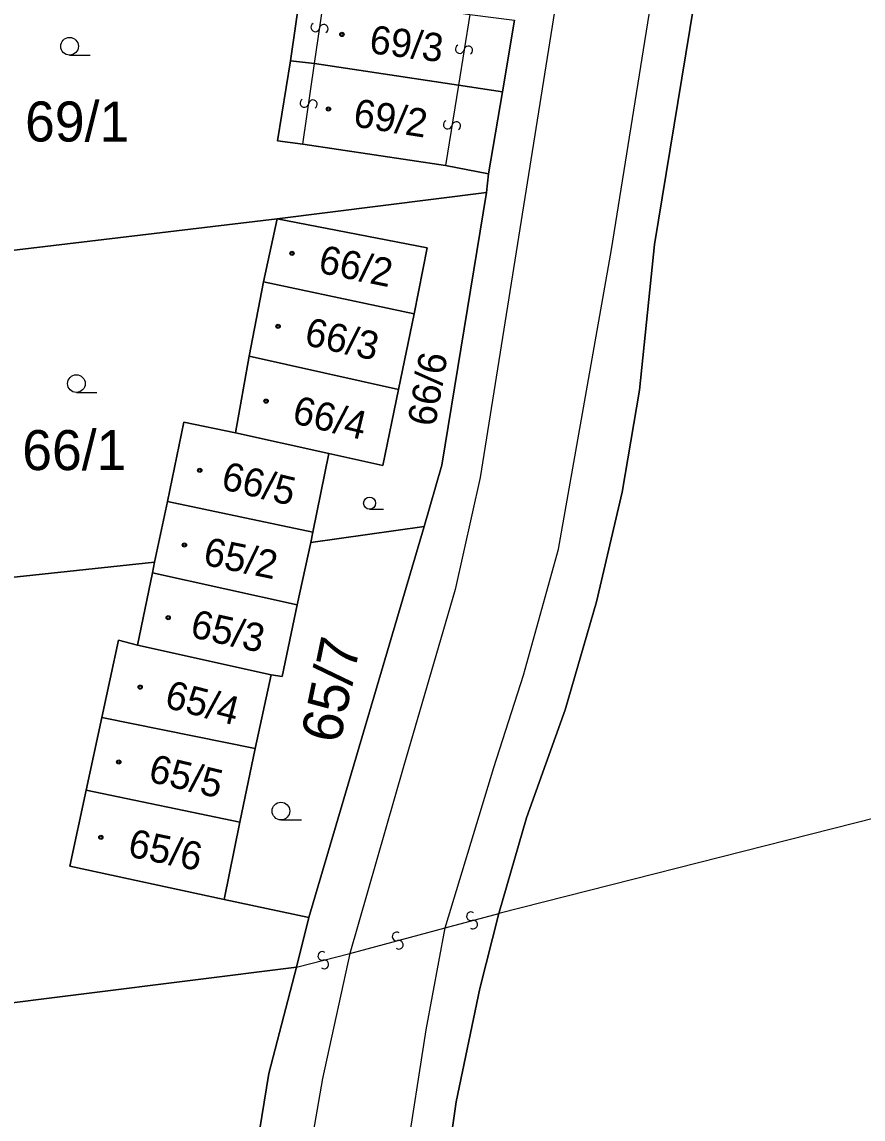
# Model space of a CAD drawing. Extents: x -600309 to -598967, y -1161267 to -1160292.
# Drawn here: x -599091.26 to -599055.53, y -1160558.52 to -1160511.91 of the extents above; entities that cross this region are included whole.
import ezdxf

# ---------------------------------------------------------------- set-up
doc = ezdxf.new("R2010")
doc.units = 0
for name, color, linetype in [('Level 1', 7, 'Continuous'), ('Level 13', 7, 'Continuous'), ('Level 3', 7, 'Continuous'), ('Level 4', 7, 'Continuous'), ('Level 5', 7, 'Continuous'), ('Level 60', 7, 'Continuous'), ('Vrstva 60', 7, 'Continuous')]:
    doc.layers.add(name, color=color, linetype=linetype)

msp = doc.modelspace()

# ---------------------------------------------------------------- linework, layer by layer
at = {"layer": 'Level 1'}
for points in [[(-599071, -1160549.78), (-599069.82, -1160545.72), (-599068.19, -1160541.14), (-599066.85, -1160536.55), (-599065.76, -1160531.88), (-599065.03, -1160527.56), (-599064.39, -1160521.37), (-599060.56, -1160498.09), (-599059.14, -1160489.1), (-599058.98, -1160488.09), (-599058.4, -1160484.39), (-599056.82, -1160474.22), (-599056.24, -1160470.26)], [(-599056.82, -1160474.22), (-599058.4, -1160484.39), (-599058.98, -1160488.09), (-599059.14, -1160489.1), (-599060.56, -1160498.09), (-599064.39, -1160521.37), (-599065.03, -1160527.56), (-599065.76, -1160531.88), (-599066.85, -1160536.55), (-599068.19, -1160541.14), (-599069.82, -1160545.72), (-599071, -1160549.78)], [(-599079.41, -1160510.5), (-599079.85, -1160513.56)], [(-599070.84, -1160514.88), (-599070.34, -1160511.84)], [(-599079.85, -1160513.56), (-599080.4, -1160516.96), (-599079.33, -1160517.1)], [(-599079.85, -1160513.56), (-599078.84, -1160513.67)], [(-599078.84, -1160513.67), (-599072.71, -1160514.59)], [(-599072.71, -1160514.59), (-599070.84, -1160514.88)], [(-599071.44, -1160518.36), (-599070.84, -1160514.88)], [(-599079.33, -1160517.1), (-599073.27, -1160518.01)], [(-599073.27, -1160518.01), (-599071.44, -1160518.36)], [(-599071.52, -1160519.15), (-599071.44, -1160518.36)], [(-599080.42, -1160520.27), (-599071.52, -1160519.15)], [(-599074.17, -1160533.34), (-599073.43, -1160530.74), (-599071.52, -1160519.15)], [(-599096.71, -1160522.22), (-599080.42, -1160520.27)], [(-599080.42, -1160520.27), (-599081, -1160522.95)], [(-599080.42, -1160520.27), (-599074.05, -1160521.5), (-599074.6, -1160524.31)], [(-599081, -1160522.95), (-599081.61, -1160526.11)], [(-599074.6, -1160524.31), (-599081, -1160522.95)], [(-599074.6, -1160524.31), (-599075.27, -1160527.52)], [(-599081.61, -1160526.11), (-599082.19, -1160529.37)], [(-599075.27, -1160527.52), (-599081.61, -1160526.11)], [(-599075.27, -1160527.52), (-599075.93, -1160530.76), (-599078.23, -1160530.25)], [(-599082.19, -1160529.37), (-599084.38, -1160528.91), (-599085.08, -1160532.28)], [(-599078.23, -1160530.25), (-599082.19, -1160529.37)], [(-599078.23, -1160530.25), (-599078.91, -1160533.59)], [(-599085.63, -1160534.86), (-599085.08, -1160532.28)], [(-599085.08, -1160532.28), (-599078.91, -1160533.59)], [(-599079.08, -1160549.95), (-599074.17, -1160533.34)], [(-599078.99, -1160534.03), (-599074.17, -1160533.34)], [(-599078.91, -1160533.59), (-599078.99, -1160534.03)], [(-599078.99, -1160534.03), (-599079.57, -1160536.68)], [(-599091.86, -1160535.52), (-599085.63, -1160534.86)], [(-599085.71, -1160535.31), (-599086.36, -1160538.39)], [(-599085.63, -1160534.86), (-599085.71, -1160535.31)], [(-599079.57, -1160536.68), (-599085.71, -1160535.31)], [(-599079.57, -1160536.68), (-599080.2, -1160539.72), (-599080.68, -1160539.65)], [(-599086.36, -1160538.39), (-599087.16, -1160538.18), (-599087.87, -1160541.46)], [(-599080.68, -1160539.65), (-599086.36, -1160538.39)], [(-599080.68, -1160539.65), (-599081.35, -1160542.78)], [(-599087.87, -1160541.46), (-599088.53, -1160544.55)], [(-599081.35, -1160542.78), (-599087.87, -1160541.46)], [(-599042.65, -1160542.6), (-599071, -1160549.78)], [(-599081.35, -1160542.78), (-599082, -1160545.9)], [(-599088.53, -1160544.55), (-599089.23, -1160547.77), (-599082.67, -1160549.19)], [(-599082, -1160545.9), (-599088.53, -1160544.55)], [(-599082, -1160545.9), (-599082.67, -1160549.19)], [(-599082.67, -1160549.19), (-599079.08, -1160549.95)], [(-599079.6, -1160552.06), (-599079.08, -1160549.95)], [(-599066.06, -1160638.29), (-599066.35, -1160633.96), (-599066.41, -1160629.92), (-599066.9, -1160626.17), (-599067.59, -1160623.12), (-599068.84, -1160620.31), (-599069.9, -1160617.23), (-599071.32, -1160611.08), (-599072.45, -1160605.29), (-599073.41, -1160599.62), (-599074.1, -1160594.68), (-599074.5, -1160589.57), (-599074.8, -1160584.58), (-599074.83, -1160578.63), (-599074.59, -1160573.24), (-599074.26, -1160568.78), (-599073.84, -1160564.92), (-599072.81, -1160557.79), (-599071.81, -1160552.97), (-599071, -1160549.78)], [(-599066.06, -1160638.29), (-599066.35, -1160633.96), (-599066.41, -1160629.92), (-599066.9, -1160626.17), (-599067.59, -1160623.12), (-599068.84, -1160620.31), (-599069.9, -1160617.23), (-599071.32, -1160611.08), (-599072.45, -1160605.29), (-599073.41, -1160599.62), (-599074.1, -1160594.68), (-599074.5, -1160589.57), (-599074.8, -1160584.58), (-599074.83, -1160578.63), (-599074.59, -1160573.24), (-599074.26, -1160568.78), (-599073.84, -1160564.92), (-599072.81, -1160557.79), (-599071.81, -1160552.97), (-599071, -1160549.78)], [(-599097.69, -1160554.33), (-599079.6, -1160552.06)], [(-599081.68, -1160562.15), (-599080.77, -1160556.59), (-599079.6, -1160552.06)]]:
    msp.add_lwpolyline(points, dxfattribs=at)
at = {"layer": 'Level 13'}
for centre, start, end in [((-599078.802, -1160512.141), 118.8139, 350.9119), ((-599078.438, -1160512.198), 298.5994, 171.1894), ((-599072.662, -1160513.061), 118.2543, 350.8443), ((-599072.298, -1160513.12), 298.4688, 170.5668), ((-599079.262, -1160515.352), 119.2426, 351.3406), ((-599078.898, -1160515.407), 299.0282, 171.6182), ((-599073.172, -1160516.269), 117.859, 350.449), ((-599072.808, -1160516.331), 298.0735, 170.1715), ((-599072.186, -1160549.901), 52.3511, 284.4491), ((-599072.093, -1160550.258), 232.1366, 104.7266), ((-599075.346, -1160550.761), 52.4361, 284.5341), ((-599075.253, -1160551.118), 232.2217, 104.8117), ((-599078.504, -1160551.591), 51.7055, 283.8035), ((-599078.415, -1160551.949), 231.4911, 104.0811)]:
    msp.add_arc(centre, 0.184, start, end, dxfattribs=at)
at = {"layer": 'Level 3'}
for points in [[(-599057.32, -1160439.4), (-599057.34, -1160439.86), (-599060.16, -1160458.28), (-599071.8, -1160531.27), (-599072.86, -1160536.02), (-599075.06, -1160543.6), (-599077.33, -1160551.48)], [(-599073.28, -1160550.39), (-599071.22, -1160543.59), (-599069.96, -1160539.66), (-599068.46, -1160534.31), (-599066.22, -1160521.58), (-599061.11, -1160489.75), (-599059.77, -1160480.62), (-599059.23, -1160477.71), (-599058.68, -1160476.31), (-599056.82, -1160474.22)], [(-599078.84, -1160513.67), (-599078.39, -1160510.68)], [(-599072.24, -1160511.59), (-599072.71, -1160514.59)], [(-599079.33, -1160517.1), (-599078.84, -1160513.67)], [(-599072.71, -1160514.59), (-599073.27, -1160518.01)], [(-599073.28, -1160550.39), (-599071, -1160549.78)], [(-599077.33, -1160551.48), (-599073.28, -1160550.39)], [(-599040.52, -1160772.93), (-599041.43, -1160770.93), (-599043.3, -1160764.73), (-599044.6, -1160758.05), (-599044.86, -1160755.58), (-599044.47, -1160751.99), (-599063.3, -1160663.15), (-599068, -1160638.48), (-599068.21, -1160636.3), (-599068.72, -1160626.77), (-599071.02, -1160620.04), (-599074.71, -1160604.07), (-599076.13, -1160593.93), (-599076.64, -1160581.72), (-599075.82, -1160565.83), (-599074.09, -1160554.73), (-599073.28, -1160550.39)], [(-599077.33, -1160551.48), (-599078.49, -1160556.8), (-599079.42, -1160562.1), (-599080.11, -1160568.98), (-599079.64, -1160593.51), (-599076.16, -1160616.27), (-599072.87, -1160633.11), (-599069.68, -1160649.48), (-599067.14, -1160662.65), (-599062.19, -1160688.63), (-599057.78, -1160711.53), (-599054.25, -1160729.81), (-599050.8, -1160747.22), (-599050.28, -1160750.17), (-599047.99, -1160762.07), (-599046.24, -1160769.56), (-599044.73, -1160774.13), (-599044.45, -1160775.03)], [(-599079.6, -1160552.06), (-599077.33, -1160551.48)]]:
    msp.add_lwpolyline(points, dxfattribs=at)
at = {"layer": 'Level 5'}
for p, q in [((-599089.24, -1160513.32), (-599088.365, -1160513.32)), ((-599088.95, -1160527.65), (-599088.075, -1160527.65)), ((-599076.49, -1160532.61), (-599075.895, -1160532.61)), ((-599080.26, -1160545.81), (-599079.385, -1160545.81))]:
    msp.add_line(p, q, dxfattribs=at)
for centre, radius in [((-599077.67, -1160512.44), 0.09), ((-599077.67, -1160512.44), 0.0521), ((-599089.24, -1160512.945), 0.375), ((-599078.24, -1160515.61), 0.09), ((-599078.24, -1160515.61), 0.0521), ((-599079.79, -1160521.74), 0.09), ((-599079.79, -1160521.74), 0.0521), ((-599080.38, -1160524.84), 0.09), ((-599080.38, -1160524.84), 0.0521), ((-599088.95, -1160527.275), 0.375), ((-599080.89, -1160528.02), 0.09), ((-599080.89, -1160528.02), 0.0521), ((-599083.71, -1160530.96), 0.09), ((-599083.71, -1160530.96), 0.0521), ((-599076.49, -1160532.355), 0.255), ((-599084.36, -1160534.13), 0.09), ((-599084.36, -1160534.13), 0.0521), ((-599085.05, -1160537.22), 0.09), ((-599085.05, -1160537.22), 0.0521), ((-599086.24, -1160540.17), 0.09), ((-599086.24, -1160540.17), 0.0521), ((-599087.15, -1160543.35), 0.09), ((-599087.15, -1160543.35), 0.0521), ((-599080.26, -1160545.435), 0.375), ((-599087.91, -1160546.55), 0.09), ((-599087.91, -1160546.55), 0.0521)]:
    msp.add_circle(centre, radius, dxfattribs=at)
at = {"layer": 'Level 60'}
for points in [[(-599060.56, -1160498.09), (-599064.39, -1160521.37), (-599065.03, -1160527.56), (-599065.76, -1160531.88), (-599066.85, -1160536.55), (-599068.19, -1160541.14), (-599069.82, -1160545.72), (-599071, -1160549.78), (-599071.81, -1160552.97), (-599072.81, -1160557.79), (-599073.84, -1160564.92)], [(-599011.3, -1160540.87), (-599022.61, -1160537.08), (-599042.65, -1160542.6), (-599071, -1160549.78), (-599069.82, -1160545.72), (-599068.19, -1160541.14), (-599066.85, -1160536.55), (-599065.76, -1160531.88), (-599065.03, -1160527.56), (-599064.39, -1160521.37), (-599060.56, -1160498.09)], [(-599081.68, -1160562.15), (-599080.77, -1160556.59), (-599079.6, -1160552.06), (-599079.08, -1160549.95), (-599074.17, -1160533.34), (-599073.43, -1160530.74), (-599071.52, -1160519.15), (-599071.44, -1160518.36), (-599070.84, -1160514.88), (-599070.34, -1160511.84)], [(-599104.72, -1160655.07), (-599117.85, -1160556.94), (-599117.18, -1160556.86), (-599098.31, -1160554.42), (-599097.69, -1160554.33), (-599079.6, -1160552.06), (-599080.77, -1160556.59), (-599081.68, -1160562.15), (-599082.26, -1160569), (-599081.83, -1160593.58), (-599078.02, -1160616.57), (-599074.8, -1160633.37), (-599072.29, -1160646.3)]]:
    msp.add_lwpolyline(points, dxfattribs=at)
for points in [[(-599071.44, -1160518.36), (-599071.52, -1160519.15), (-599080.42, -1160520.27), (-599096.71, -1160522.22), (-599097.39, -1160522.32), (-599098.07, -1160517.83), (-599098.75, -1160512.63), (-599098.85, -1160511.56), (-599095.6, -1160511.16), (-599095.92, -1160508.99), (-599097.26, -1160509.16), (-599097.4, -1160508.08), (-599096.35, -1160507.92), (-599096.39, -1160507.37), (-599078.63, -1160505.25), (-599078.97, -1160507.73), (-599079.41, -1160510.5), (-599079.85, -1160513.56), (-599080.4, -1160516.96), (-599079.33, -1160517.1), (-599073.27, -1160518.01)], [(-599070.34, -1160511.84), (-599070.84, -1160514.88), (-599072.71, -1160514.59), (-599078.84, -1160513.67), (-599079.85, -1160513.56), (-599079.41, -1160510.5), (-599078.39, -1160510.68), (-599072.24, -1160511.59)], [(-599070.84, -1160514.88), (-599071.44, -1160518.36), (-599073.27, -1160518.01), (-599079.33, -1160517.1), (-599080.4, -1160516.96), (-599079.85, -1160513.56), (-599078.84, -1160513.67), (-599072.71, -1160514.59)], [(-599073.43, -1160530.74), (-599074.17, -1160533.34), (-599078.99, -1160534.03), (-599078.91, -1160533.59), (-599078.23, -1160530.25), (-599075.93, -1160530.76), (-599075.27, -1160527.52), (-599074.6, -1160524.31), (-599074.05, -1160521.5), (-599080.42, -1160520.27), (-599071.52, -1160519.15)], [(-599085.08, -1160532.28), (-599085.63, -1160534.86), (-599091.86, -1160535.52), (-599094.94, -1160535.91), (-599096.71, -1160522.22), (-599080.42, -1160520.27), (-599081, -1160522.95), (-599081.61, -1160526.11), (-599082.19, -1160529.37), (-599084.38, -1160528.91)], [(-599081, -1160522.95), (-599080.42, -1160520.27), (-599074.05, -1160521.5), (-599074.6, -1160524.31)], [(-599081.61, -1160526.11), (-599081, -1160522.95), (-599074.6, -1160524.31), (-599075.27, -1160527.52)], [(-599082.19, -1160529.37), (-599081.61, -1160526.11), (-599075.27, -1160527.52), (-599075.93, -1160530.76), (-599078.23, -1160530.25)], [(-599078.91, -1160533.59), (-599085.08, -1160532.28), (-599084.38, -1160528.91), (-599082.19, -1160529.37), (-599078.23, -1160530.25)], [(-599085.08, -1160532.28), (-599078.91, -1160533.59), (-599078.99, -1160534.03), (-599079.57, -1160536.68), (-599085.71, -1160535.31), (-599085.63, -1160534.86)], [(-599074.17, -1160533.34), (-599079.08, -1160549.95), (-599082.67, -1160549.19), (-599082, -1160545.9), (-599081.35, -1160542.78), (-599080.68, -1160539.65), (-599080.2, -1160539.72), (-599079.57, -1160536.68), (-599078.99, -1160534.03)], [(-599085.63, -1160534.86), (-599085.71, -1160535.31), (-599086.36, -1160538.39), (-599087.16, -1160538.18), (-599087.87, -1160541.46), (-599088.53, -1160544.55), (-599089.23, -1160547.77), (-599082.67, -1160549.19), (-599079.08, -1160549.95), (-599079.6, -1160552.06), (-599097.69, -1160554.33), (-599099.21, -1160541.38), (-599094.94, -1160540.9), (-599095.18, -1160538.79), (-599095.25, -1160538.14), (-599095.46, -1160536.65), (-599095.53, -1160535.99), (-599094.94, -1160535.91), (-599091.86, -1160535.52)], [(-599085.71, -1160535.31), (-599079.57, -1160536.68), (-599080.2, -1160539.72), (-599080.68, -1160539.65), (-599086.36, -1160538.39)], [(-599086.36, -1160538.39), (-599080.68, -1160539.65), (-599081.35, -1160542.78), (-599087.87, -1160541.46), (-599087.16, -1160538.18)], [(-599087.87, -1160541.46), (-599081.35, -1160542.78), (-599082, -1160545.9), (-599088.53, -1160544.55)], [(-599088.53, -1160544.55), (-599082, -1160545.9), (-599082.67, -1160549.19), (-599089.23, -1160547.77)]]:
    msp.add_lwpolyline(points, close=True, dxfattribs=at)
at = {"layer": 'Vrstva 60'}
msp.add_lwpolyline([(-599050.13, -1160559.52), (-599047.21, -1160557.31), (-599038.69, -1160553.6), (-599038.75, -1160552.04), (-599040.28, -1160551.37), (-599042.65, -1160542.6), (-599071, -1160549.78), (-599071.81, -1160552.97), (-599072.81, -1160557.79), (-599073.84, -1160564.92)], dxfattribs=at)

# ---------------------------------------------------------------- texts
at = {"layer": 'Level 4'}
for s, height, rotation, p in [('69/3', 1.2, 352.8, (-599076.54, -1160513.23)), ('69/2', 1.2, 351, (-599077.23, -1160516.34)), ('66/2', 1.2, 348.3, (-599078.72, -1160522.55)), ('66/3', 1.2, 347.4, (-599079.31, -1160525.62)), ('66/6', 1.2, 80.1, (-599073.71, -1160529.14)), ('66/4', 1.2, 346.5, (-599079.83, -1160528.94)), ('66/5', 1.2, 346.5, (-599082.85, -1160531.74)), ('65/2', 1.2, 348.3, (-599083.61, -1160534.96)), ('65/3', 1.2, 347.4, (-599084.16, -1160538.03)), ('65/7', 1.7, 78.3, (-599077.76, -1160542.61)), ('65/4', 1.2, 345.6, (-599085.25, -1160541.02)), ('65/5', 1.2, 346.5, (-599085.94, -1160544.17)), ('65/6', 1.2, 348.3, (-599086.81, -1160547.35))]:
    msp.add_text(s, height=height, rotation=rotation, dxfattribs=at).set_placement(p)
for s, p in [('69/1', (-599091.13, -1160516.99)), ('66/1', (-599091.25, -1160530.95))]:
    msp.add_text(s, height=1.7, dxfattribs=at).set_placement(p)

doc.saveas('drawing.dxf')
